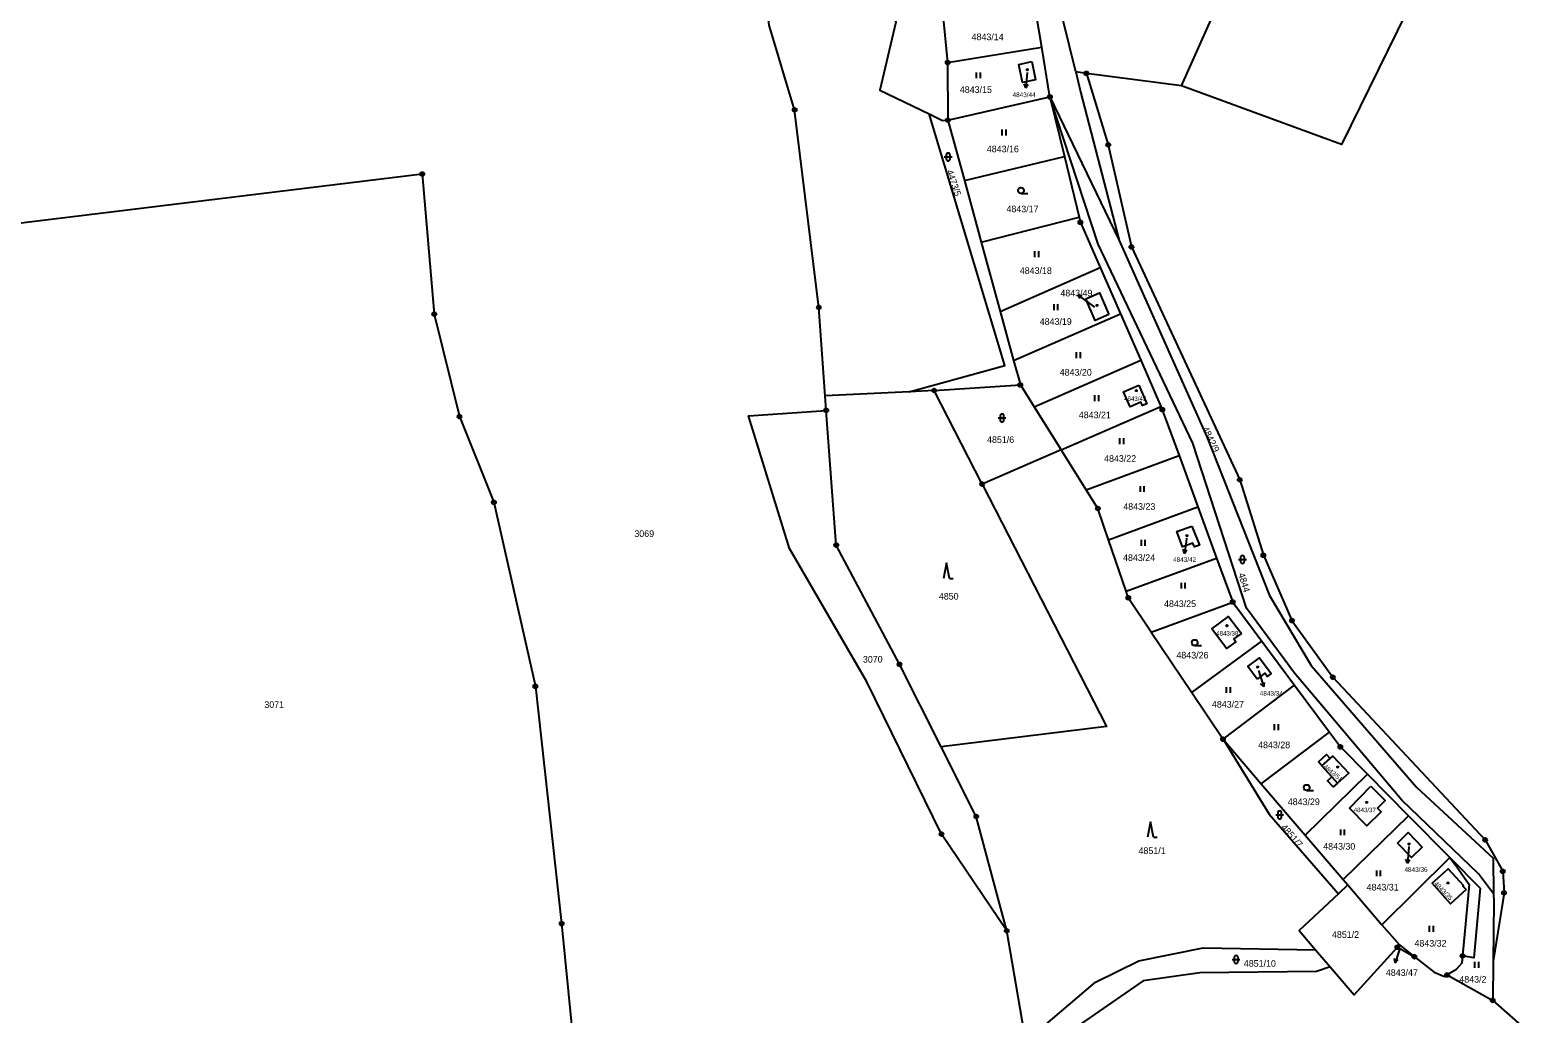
# Model space of a CAD drawing. Extents: x -733394 to -722299, y -1082822 to -1075049.
# Drawn here: x -726250.9 to -725864, y -1079753.2 to -1079500.9 of the extents above; entities that cross this region are included whole.
import ezdxf

# ---------------------------------------------------------------- set-up
doc = ezdxf.new("R2010")
doc.units = 0
for name, color, linetype in [('Hranice parcel', 7, 'Continuous'), ('Parcelní čísla', 7, 'Continuous'), ('Pop  PČ popisy', 7, 'Continuous'), ('Vnitřní kresba', 7, 'Continuous'), ('Značky bodu BP', 7, 'Continuous'), ('Značky budov', 7, 'Continuous'), ('Značky kultur', 7, 'Continuous')]:
    doc.layers.add(name, color=color, linetype=linetype)

msp = doc.modelspace()

# ---------------------------------------------------------------- linework, layer by layer
at = {"layer": 'Hranice parcel'}
for p, q in [((-725991.31, -1079505.25), (-725993.58, -1079491.52)), ((-725982.59, -1079511.59), (-725987.7, -1079490.55)), ((-726016.84, -1079495.16), (-726015.46, -1079509.19)), ((-726015.46, -1079509.19), (-725991.31, -1079505.25)), ((-725989.2, -1079518), (-725991.31, -1079505.25)), ((-726015.46, -1079509.19), (-726015.43, -1079523.95)), ((-725979.87, -1079511.95), (-725982.59, -1079511.59)), ((-725955.46, -1079515.15), (-725979.87, -1079511.95)), ((-726015.43, -1079523.95), (-725989.2, -1079518)), ((-725989.2, -1079518), (-725985.51, -1079533.26)), ((-725989.2, -1079518), (-725971.46, -1079554.8)), ((-726015.43, -1079523.95), (-726011.17, -1079539.47)), ((-726011.17, -1079539.47), (-725985.51, -1079533.26)), ((-725985.51, -1079533.26), (-725981.74, -1079548.82)), ((-726011.17, -1079539.47), (-726006.84, -1079555.27)), ((-726006.84, -1079555.27), (-725981.74, -1079548.82)), ((-726006.84, -1079555.27), (-726001.97, -1079573.06)), ((-726001.97, -1079573.06), (-725976.36, -1079561.73)), ((-725976.36, -1079561.73), (-725971.15, -1079573.64)), ((-726001.97, -1079573.06), (-725998.53, -1079585.59)), ((-725998.53, -1079585.59), (-725971.15, -1079573.64)), ((-725971.15, -1079573.64), (-725965.93, -1079585.55)), ((-725998.53, -1079585.59), (-725996.8, -1079591.9)), ((-725993.29, -1079597.48), (-725965.93, -1079585.55)), ((-725965.93, -1079585.55), (-725960.72, -1079597.46)), ((-726018.93, -1079593.32), (-725996.8, -1079591.9)), ((-725996.8, -1079591.9), (-725993.29, -1079597.48)), ((-726025.29, -1079593.62), (-726046.88, -1079594.65)), ((-726046.61, -1079598.41), (-726046.88, -1079594.65)), ((-726018.93, -1079593.32), (-726025.29, -1079593.62)), ((-726006.6, -1079617.32), (-726018.93, -1079593.32)), ((-725993.29, -1079597.48), (-725986.33, -1079608.57)), ((-725986.33, -1079608.57), (-725960.72, -1079597.46)), ((-725986.33, -1079608.57), (-726006.6, -1079617.32)), ((-725979.92, -1079618.77), (-725986.33, -1079608.57)), ((-725979.92, -1079618.77), (-725956.07, -1079610.03)), ((-725956.07, -1079610.03), (-725951.26, -1079623.17)), ((-725974.16, -1079631.64), (-725951.26, -1079623.17)), ((-725951.26, -1079623.17), (-725946.45, -1079636.32)), ((-725969.68, -1079644.8), (-725974.16, -1079631.64)), ((-725969.68, -1079644.8), (-725946.45, -1079636.32)), ((-725946.45, -1079636.32), (-725942.33, -1079647.59)), ((-725963.22, -1079655.28), (-725942.33, -1079647.59)), ((-725942.33, -1079647.59), (-725934.86, -1079657.63)), ((-725963.22, -1079655.28), (-725952.83, -1079670.81)), ((-725952.83, -1079670.81), (-725934.86, -1079657.63)), ((-725934.86, -1079657.63), (-725926.44, -1079668.96)), ((-725944.8, -1079682.8), (-725926.44, -1079668.96)), ((-725926.44, -1079668.96), (-725917.48, -1079681.01)), ((-725952.83, -1079670.81), (-725944.8, -1079682.8)), ((-725935.04, -1079694.19), (-725917.48, -1079681.01)), ((-725944.8, -1079682.8), (-725935.04, -1079694.19)), ((-725923.74, -1079707.37), (-725907.76, -1079691.77)), ((-725907.76, -1079691.77), (-725897.19, -1079702.45)), ((-725935.04, -1079694.19), (-725923.74, -1079707.37)), ((-725913.98, -1079718.76), (-725897.19, -1079702.45)), ((-725897.19, -1079702.45), (-725886.62, -1079713.13)), ((-725923.74, -1079707.37), (-725913.98, -1079718.76)), ((-725904.02, -1079730.38), (-725886.62, -1079713.13)), ((-725913.98, -1079718.76), (-725912.76, -1079720.18)), ((-725912.76, -1079720.18), (-725915.21, -1079722.48)), ((-725912.76, -1079720.18), (-725904.02, -1079730.38)), ((-725904.02, -1079730.38), (-725899.56, -1079735.58)), ((-725995.43, -1079760.31), (-726000.3, -1079731.94)), ((-725921.06, -1079736.78), (-725917.33, -1079741.15)), ((-725900.08, -1079736.15), (-725899.56, -1079735.58)), ((-725900.08, -1079736.15), (-725895.69, -1079738.59)), ((-725899.56, -1079735.58), (-725895.69, -1079738.59)), ((-725875.5, -1079739.75), (-725875.6, -1079749.81)), ((-725887.32, -1079743.27), (-725875.6, -1079749.81)), ((-725875.6, -1079749.81), (-725864.03, -1079759.98))]:
    msp.add_line(p, q, dxfattribs=at)
for points in [[(-726029.08, -1079367.97), (-726034.84, -1079436.03), (-726043.13, -1079456.26), (-726028.76, -1079498.78), (-726032.82, -1079516.26), (-726020.23, -1079522.36)], [(-725955.46, -1079515.15), (-725941.35, -1079483.51), (-725905.25, -1079401.68), (-725938.42, -1079383.84), (-725964.26, -1079434.18), (-725977.61, -1079464.22), (-725987.7, -1079490.55)], [(-725883.51, -1079467.25), (-725914.44, -1079530.19), (-725955.46, -1079515.15)], [(-726046.88, -1079594.65), (-726048.51, -1079572.01), (-726054.71, -1079521.3), (-726061.22, -1079499.58), (-726064.25, -1079474.12)], [(-725993.86, -1079508.93), (-725992.92, -1079513.61), (-725996.27, -1079514.28), (-725997.2, -1079509.64), (-725993.86, -1079508.93)], [(-725982.59, -1079511.59), (-725981.35, -1079516.7), (-725971.46, -1079554.8)], [(-725979.87, -1079511.95), (-725974.26, -1079530.27), (-725968.3, -1079556.48), (-725940.51, -1079616.24), (-725934.46, -1079635.6), (-725927.12, -1079652.34), (-725916.63, -1079666.89), (-725877.55, -1079708.62), (-725873.04, -1079716.68), (-725872.71, -1079722.19), (-725875.5, -1079739.75)], [(-725875.38, -1079722.48), (-725879.24, -1079717.32), (-725898.93, -1079698.41), (-725926.5, -1079665.83), (-725938.75, -1079649.18), (-725952.59, -1079606.85), (-725976.8, -1079555.76), (-725989.2, -1079518)], [(-726025.29, -1079593.62), (-726000.77, -1079586.9), (-726020.23, -1079522.36)], [(-726020.23, -1079522.36), (-726016.78, -1079524.03), (-726015.43, -1079523.95)], [(-726263.12, -1079551.51), (-726150.25, -1079537.77), (-726147.18, -1079573.72), (-726140.7, -1079600.01), (-726131.87, -1079622), (-726121.24, -1079669.22), (-726114.5, -1079730.08), (-726109.45, -1079781.03)], [(-725981.74, -1079548.82), (-725981.41, -1079550.18), (-725976.36, -1079561.73)], [(-725971.46, -1079554.8), (-725948.97, -1079605.22), (-725932.89, -1079645.94), (-725922.22, -1079663.89), (-725895.13, -1079695.12), (-725875.5, -1079713.29), (-725875.38, -1079722.48)], [(-725974.12, -1079573.79), (-725977.61, -1079575.32), (-725980.03, -1079569.82), (-725976.53, -1079568.28), (-725974.12, -1079573.79)], [(-725966.39, -1079591.97), (-725964.33, -1079596.71), (-725965.46, -1079597.2), (-725965.86, -1079596.28), (-725968.59, -1079597.47), (-725970.35, -1079593.69), (-725966.39, -1079591.97)], [(-726000.3, -1079731.94), (-726017.04, -1079707.13), (-726036.21, -1079668.02), (-726056.01, -1079633.86), (-726066.56, -1079599.85), (-726046.61, -1079598.41)], [(-726017.14, -1079684.73), (-726027.82, -1079663.57), (-726044.04, -1079632.97), (-726046.61, -1079598.41)], [(-725960.72, -1079597.46), (-725960.38, -1079598.24), (-725956.07, -1079610.03)], [(-726006.6, -1079617.32), (-725974.66, -1079679.48), (-726017.14, -1079684.73)], [(-725974.16, -1079631.64), (-725976.9, -1079623.6), (-725979.92, -1079618.77)], [(-725952.78, -1079628.11), (-725950.88, -1079633.01), (-725952.14, -1079633.44), (-725952.53, -1079632.49), (-725955.2, -1079633.39), (-725956.62, -1079629.51), (-725952.78, -1079628.11)], [(-725963.22, -1079655.28), (-725969.1, -1079646.5), (-725969.68, -1079644.8)], [(-725940.09, -1079655.62), (-725942.06, -1079657.07), (-725941.53, -1079657.8), (-725943.9, -1079659.54), (-725947.66, -1079654.44), (-725943.38, -1079651.26), (-725940.09, -1079655.62)], [(-725936.04, -1079667.37), (-725938.46, -1079664.11), (-725935.45, -1079661.87), (-725932.43, -1079665.93), (-725933.44, -1079666.68), (-725934.04, -1079665.88), (-725936.04, -1079667.37)], [(-725917.48, -1079681.01), (-725914.7, -1079684.75), (-725907.76, -1079691.77)], [(-726000.3, -1079731.94), (-726008.11, -1079702.62), (-726017.14, -1079684.73)], [(-725944.8, -1079682.8), (-725932.95, -1079702.05), (-725915.21, -1079722.48)], [(-725917.31, -1079687.74), (-725916.61, -1079687.1), (-725912.55, -1079691.47), (-725915.47, -1079694.03), (-725916.54, -1079695.01), (-725917.99, -1079693.42), (-725916.92, -1079692.44), (-725919.44, -1079689.64), (-725920.35, -1079688.61), (-725918.26, -1079686.71), (-725917.31, -1079687.74)], [(-725906.84, -1079694.82), (-725903.19, -1079698.49), (-725905.15, -1079700.44), (-725904.21, -1079701.38), (-725907.88, -1079705.01), (-725912.37, -1079700.45), (-725906.84, -1079694.82)], [(-725900.06, -1079709.44), (-725897.31, -1079706.73), (-725893.72, -1079710.44), (-725896.47, -1079713.11), (-725900.06, -1079709.44)], [(-725882.44, -1079721.37), (-725886.4, -1079724.98), (-725891.15, -1079719.75), (-725887.05, -1079716.01), (-725883.1, -1079720.35), (-725883.25, -1079720.48), (-725882.44, -1079721.37)], [(-725886.62, -1079713.13), (-725878.87, -1079720.97), (-725880.42, -1079738.9), (-725883.35, -1079738.39), (-725883.52, -1079740.26), (-725885.05, -1079741.93), (-725887.32, -1079743.27)], [(-725915.21, -1079722.48), (-725925.23, -1079731.9), (-725921.06, -1079736.78)], [(-725875.38, -1079722.48), (-725875.35, -1079724.53), (-725875.5, -1079739.75)], [(-725995.43, -1079760.31), (-725977.55, -1079745.15), (-725966.37, -1079739.62), (-725949.94, -1079736.34), (-725921.06, -1079736.78)], [(-725917.33, -1079741.15), (-725911.17, -1079748.38), (-725900.08, -1079736.15)], [(-725895.69, -1079738.59), (-725890.67, -1079742.51), (-725887.96, -1079743.65), (-725887.32, -1079743.27)], [(-725917.33, -1079741.15), (-725920.86, -1079742.38), (-725950.79, -1079742.69), (-725965.29, -1079744.81), (-725993.82, -1079764.53)]]:
    msp.add_lwpolyline(points, dxfattribs=at)
at = {"layer": 'Pop  PČ popisy'}
for p, q in [((-725995.37, -1079515.67), (-725995.8, -1079514.64)), ((-725995.16, -1079512.68), (-725995.37, -1079515.67)), ((-725995.37, -1079515.67), (-725994.8, -1079514.71)), ((-725995.09, -1079511.73), (-725995.16, -1079512.68)), ((-725979.64, -1079570.52), (-725982.07, -1079568.76)), ((-725982.07, -1079568.76), (-725980.96, -1079568.94)), ((-725982.07, -1079568.76), (-725981.55, -1079569.75)), ((-725977.72, -1079571.9), (-725979.64, -1079570.52)), ((-725954.67, -1079635.1), (-725955.04, -1079634.04)), ((-725954.3, -1079632.12), (-725954.67, -1079635.1)), ((-725954.67, -1079635.1), (-725954.05, -1079634.17)), ((-725954.19, -1079631.23), (-725954.3, -1079632.12)), ((-725935.72, -1079665.19), (-725935.29, -1079666.51)), ((-725935.29, -1079666.51), (-725934.36, -1079669.36)), ((-725934.36, -1079669.36), (-725935.15, -1079668.57)), ((-725934.36, -1079669.36), (-725934.2, -1079668.26)), ((-725897.2, -1079711.63), (-725897.46, -1079714.62)), ((-725897.09, -1079710.35), (-725897.2, -1079711.63)), ((-725897.46, -1079714.62), (-725897.87, -1079713.58)), ((-725897.46, -1079714.62), (-725896.88, -1079713.67)), ((-725900.64, -1079740.12), (-725900.78, -1079739.01)), ((-725899.66, -1079737.28), (-725900.64, -1079740.12)), ((-725899.33, -1079736.31), (-725899.66, -1079737.28)), ((-725900.64, -1079740.12), (-725899.84, -1079739.33))]:
    msp.add_line(p, q, dxfattribs=at)
at = {"layer": 'Vnitřní kresba'}
for p, q in [((-725919.44, -1079689.64), (-725917.31, -1079687.74)), ((-725916.92, -1079692.44), (-725915.47, -1079694.03)), ((-725886.62, -1079713.13), (-725884.98, -1079715.24)), ((-725884.98, -1079715.24), (-725881.68, -1079720.08)), ((-725881.68, -1079720.08), (-725883.35, -1079738.39))]:
    msp.add_line(p, q, dxfattribs=at)
at = {"layer": 'Značky bodu BP'}
for centre, radius in [((-726015.46, -1079509.19), 0.5), ((-726015.46, -1079509.19), 0.0303), ((-725979.87, -1079511.95), 0.5), ((-725979.87, -1079511.95), 0.0303), ((-725989.2, -1079518), 0.5), ((-725989.2, -1079518), 0.0303), ((-726054.71, -1079521.3), 0.5), ((-726054.71, -1079521.3), 0.0303), ((-726015.43, -1079523.95), 0.5), ((-726015.43, -1079523.95), 0.0303), ((-725974.26, -1079530.27), 0.5), ((-725974.26, -1079530.27), 0.0303), ((-726150.25, -1079537.77), 0.5), ((-726150.25, -1079537.77), 0.0303), ((-725981.41, -1079550.18), 0.5), ((-725981.41, -1079550.18), 0.0303), ((-725968.3, -1079556.48), 0.5), ((-725968.3, -1079556.48), 0.0303), ((-726048.51, -1079572.01), 0.5), ((-726048.51, -1079572.01), 0.0303), ((-726147.18, -1079573.72), 0.5), ((-726147.18, -1079573.72), 0.0303), ((-725996.8, -1079591.9), 0.5), ((-725996.8, -1079591.9), 0.0303), ((-726018.93, -1079593.32), 0.5), ((-726018.93, -1079593.32), 0.0303), ((-726140.7, -1079600.01), 0.5), ((-726046.61, -1079598.41), 0.5), ((-726046.61, -1079598.41), 0.0303), ((-725960.38, -1079598.24), 0.5), ((-725960.38, -1079598.24), 0.0303), ((-726140.7, -1079600.01), 0.0303), ((-726006.6, -1079617.32), 0.5), ((-726006.6, -1079617.32), 0.0303), ((-725940.51, -1079616.24), 0.5), ((-725940.51, -1079616.24), 0.0303), ((-726131.87, -1079622), 0.5), ((-726131.87, -1079622), 0.0303), ((-725976.9, -1079623.6), 0.5), ((-725976.9, -1079623.6), 0.0303), ((-726044.04, -1079632.97), 0.5), ((-726044.04, -1079632.97), 0.0303), ((-725934.46, -1079635.6), 0.5), ((-725934.46, -1079635.6), 0.0303), ((-725969.1, -1079646.5), 0.5), ((-725969.1, -1079646.5), 0.0303), ((-725942.33, -1079647.59), 0.5), ((-725942.33, -1079647.59), 0.0303), ((-725927.12, -1079652.34), 0.5), ((-725927.12, -1079652.34), 0.0303), ((-726027.82, -1079663.57), 0.5), ((-726027.82, -1079663.57), 0.0303), ((-726121.24, -1079669.22), 0.5), ((-726121.24, -1079669.22), 0.0303), ((-725916.63, -1079666.89), 0.5), ((-725916.63, -1079666.89), 0.0303), ((-725944.8, -1079682.8), 0.5), ((-725944.8, -1079682.8), 0.0303), ((-725914.7, -1079684.75), 0.5), ((-725914.7, -1079684.75), 0.0303), ((-726008.11, -1079702.62), 0.5), ((-726008.11, -1079702.62), 0.0303), ((-726017.04, -1079707.13), 0.5), ((-726017.04, -1079707.13), 0.0303), ((-725877.55, -1079708.62), 0.5), ((-725877.55, -1079708.62), 0.0303), ((-725873.04, -1079716.68), 0.5), ((-725873.04, -1079716.68), 0.0303), ((-725872.71, -1079722.19), 0.5), ((-725872.71, -1079722.19), 0.0303), ((-726114.5, -1079730.08), 0.5), ((-726114.5, -1079730.08), 0.0303), ((-726000.3, -1079731.94), 0.5), ((-726000.3, -1079731.94), 0.0303), ((-725900.08, -1079736.15), 0.5), ((-725900.08, -1079736.15), 0.0303), ((-725895.69, -1079738.59), 0.5), ((-725895.69, -1079738.59), 0.0303), ((-725883.35, -1079738.39), 0.5), ((-725883.35, -1079738.39), 0.0303), ((-725887.32, -1079743.27), 0.5), ((-725887.32, -1079743.27), 0.0303), ((-725875.6, -1079749.81), 0.5), ((-725875.6, -1079749.81), 0.0303)]:
    msp.add_circle(centre, radius, dxfattribs=at)
at = {"layer": 'Značky budov'}
for centre in [(-725995.04, -1079511), (-725977.13, -1079571.47), (-725967.06, -1079593.35), (-725954.08, -1079630.58), (-725943.82, -1079653.65), (-725935.89, -1079664.28), (-725915.36, -1079689.95), (-725907.92, -1079698.99), (-725897.05, -1079709.7), (-725887.08, -1079719.67)]:
    msp.add_circle(centre, 0.175, dxfattribs=at)
at = {"layer": 'Značky kultur'}
for p, q in [((-726008.02, -1079513.21), (-726008.02, -1079511.71)), ((-726007.02, -1079513.21), (-726007.02, -1079511.71)), ((-726001.48, -1079527.86), (-726001.48, -1079526.36)), ((-726000.48, -1079527.86), (-726000.48, -1079526.36)), ((-726016.32, -1079533.4), (-726014.32, -1079533.4)), ((-726015.82, -1079532.9), (-726015.82, -1079533.9)), ((-726014.82, -1079533.9), (-726014.82, -1079532.9)), ((-725996.64, -1079542.75), (-725994.89, -1079542.75)), ((-725993.08, -1079559.07), (-725993.08, -1079557.57)), ((-725992.08, -1079559.07), (-725992.08, -1079557.57)), ((-725988.16, -1079572.69), (-725988.16, -1079571.19)), ((-725987.16, -1079572.69), (-725987.16, -1079571.19)), ((-725982.4, -1079584.98), (-725982.4, -1079583.48)), ((-725981.4, -1079584.98), (-725981.4, -1079583.48)), ((-725977.68, -1079596.04), (-725977.68, -1079594.54)), ((-725976.68, -1079596.04), (-725976.68, -1079594.54)), ((-726002, -1079599.87), (-726002, -1079600.87)), ((-726001, -1079600.87), (-726001, -1079599.87)), ((-726002.5, -1079600.37), (-726000.5, -1079600.37)), ((-725971.29, -1079607.07), (-725971.29, -1079605.57)), ((-725970.29, -1079607.07), (-725970.29, -1079605.57)), ((-725966.01, -1079619.33), (-725966.01, -1079617.83)), ((-725965.01, -1079619.33), (-725965.01, -1079617.83)), ((-725965.76, -1079633.15), (-725965.76, -1079631.65)), ((-725964.76, -1079633.15), (-725964.76, -1079631.65)), ((-726015.76, -1079637.53), (-726016.51, -1079641.53)), ((-726015.01, -1079641.53), (-726015.76, -1079637.53)), ((-725940.82, -1079636.68), (-725938.82, -1079636.68)), ((-725940.32, -1079636.18), (-725940.32, -1079637.18)), ((-725939.32, -1079637.18), (-725939.32, -1079636.18)), ((-726015.01, -1079641.53), (-726014.01, -1079641.53)), ((-725955.5, -1079644.14), (-725955.5, -1079642.64)), ((-725954.5, -1079644.14), (-725954.5, -1079642.64)), ((-725952.07, -1079658.76), (-725950.32, -1079658.76)), ((-725943.9, -1079670.9), (-725943.9, -1079669.4)), ((-725942.9, -1079670.9), (-725942.9, -1079669.4)), ((-725931.61, -1079680.45), (-725931.61, -1079678.95)), ((-725930.61, -1079680.45), (-725930.61, -1079678.95)), ((-725923.33, -1079695.95), (-725921.58, -1079695.95)), ((-725963.42, -1079703.95), (-725964.17, -1079707.95)), ((-725962.67, -1079707.95), (-725963.42, -1079703.95)), ((-725931.26, -1079702.21), (-725929.26, -1079702.21)), ((-725930.76, -1079701.71), (-725930.76, -1079702.71)), ((-725929.76, -1079702.71), (-725929.76, -1079701.71)), ((-725962.67, -1079707.95), (-725961.67, -1079707.95)), ((-725914.62, -1079707.42), (-725914.62, -1079705.92)), ((-725913.62, -1079707.42), (-725913.62, -1079705.92)), ((-725905.37, -1079717.95), (-725905.37, -1079716.45)), ((-725904.37, -1079717.95), (-725904.37, -1079716.45)), ((-725891.81, -1079732.19), (-725891.81, -1079730.69)), ((-725890.81, -1079732.19), (-725890.81, -1079730.69)), ((-725941.96, -1079738.81), (-725941.96, -1079739.81)), ((-725940.96, -1079739.81), (-725940.96, -1079738.81)), ((-725942.46, -1079739.31), (-725940.46, -1079739.31)), ((-725880.18, -1079741.41), (-725880.18, -1079739.91)), ((-725879.18, -1079741.41), (-725879.18, -1079739.91))]:
    msp.add_line(p, q, dxfattribs=at)
for centre in [(-725996.64, -1079542), (-725952.07, -1079658.01), (-725923.33, -1079695.2)]:
    msp.add_circle(centre, 0.75, dxfattribs=at)
for centre, start, end in [((-726015.32, -1079532.9), 0, 180), ((-726015.32, -1079533.9), 180, 359.9879), ((-726001.5, -1079599.87), 0, 180), ((-726001.5, -1079600.87), 180, 359.9879), ((-725939.82, -1079636.18), 0, 180), ((-725939.82, -1079637.18), 180, 359.9879), ((-725930.26, -1079701.71), 0, 180), ((-725930.26, -1079702.71), 180, 359.9879), ((-725941.46, -1079738.81), 0, 180), ((-725941.46, -1079739.81), 180, 359.9879)]:
    msp.add_arc(centre, 0.5, start, end, dxfattribs=at)

# ---------------------------------------------------------------- texts
at = {"layer": 'Parcelní čísla'}
for s, height, p in [('4843/14', 1.7, (-726009.31, -1079503.44)), ('4843/15', 1.7, (-726012.32, -1079516.97)), ('4843/44', 1.19, (-725998.81, -1079518.05)), ('4843/16', 1.7, (-726005.41, -1079532.19)), ('4843/17', 1.7, (-726000.36, -1079547.59)), ('4843/18', 1.7, (-725996.94, -1079563.4)), ('4843/49', 1.7, (-725986.53, -1079569.18)), ('4843/19', 1.7, (-725991.83, -1079576.47)), ('4843/20', 1.7, (-725986.71, -1079589.5)), ('4843/43', 1.139, (-725970.19, -1079595.97)), ('4843/21', 1.7, (-725981.8, -1079600.43)), ('4851/6', 1.7, (-726005.35, -1079606.77)), ('4843/22', 1.7, (-725975.31, -1079611.61)), ('4843/23', 1.7, (-725970.39, -1079623.93)), ('3069', 1.7, (-726095.84, -1079630.89)), ('4843/24', 1.7, (-725970.45, -1079637.04)), ('4843/42', 1.19, (-725957.62, -1079637.28)), ('4850', 1.7, (-726017.71, -1079646.97)), ('4843/25', 1.7, (-725959.94, -1079648.88)), ('4843/38', 1.139, (-725946.56, -1079656.18)), ('3070', 1.7, (-726037.2, -1079663.13)), ('4843/26', 1.7, (-725956.76, -1079662.07)), ('3071', 1.7, (-726190.77, -1079674.75)), ('4843/27', 1.7, (-725947.65, -1079674.68)), ('4843/34', 1.19, (-725935.39, -1079671.62)), ('4843/28', 1.7, (-725935.8, -1079685.09)), ('4843/29', 1.7, (-725928.19, -1079699.69)), ('4843/37', 1.139, (-725911.27, -1079701.5)), ('4851/1', 1.7, (-725966.48, -1079712.24)), ('4843/30', 1.7, (-725919.09, -1079711.12)), ('4843/36', 1.19, (-725898.26, -1079716.81)), ('4843/31', 1.7, (-725907.96, -1079721.6)), ('4851/2', 1.7, (-725916.85, -1079733.75)), ('4843/32', 1.7, (-725895.68, -1079735.99)), ('4851/10', 1.7, (-725939.46, -1079741.16)), ('4843/47', 1.7, (-725903.02, -1079743.51)), ('4843/2', 1.7, (-725884.17, -1079745.24))]:
    msp.add_text(s, height=height, dxfattribs=at).set_placement(p)
for s, height, rotation, p in [('4473/5', 1.7, 289, (-726015.8, -1079537.04)), ('4842/9', 1.7, 296, (-725950.2, -1079603.09)), ('4844', 1.7, 287, (-725940.93, -1079640.4)), ('4843/51', 1.139, 320, (-725919.12, -1079690.02)), ('4851/7', 1.7, 311, (-725930.04, -1079705.5)), ('4843/35', 1.19, 314, (-725890.76, -1079719.96))]:
    msp.add_text(s, height=height, rotation=rotation, dxfattribs=at).set_placement(p)

doc.saveas('drawing.dxf')
